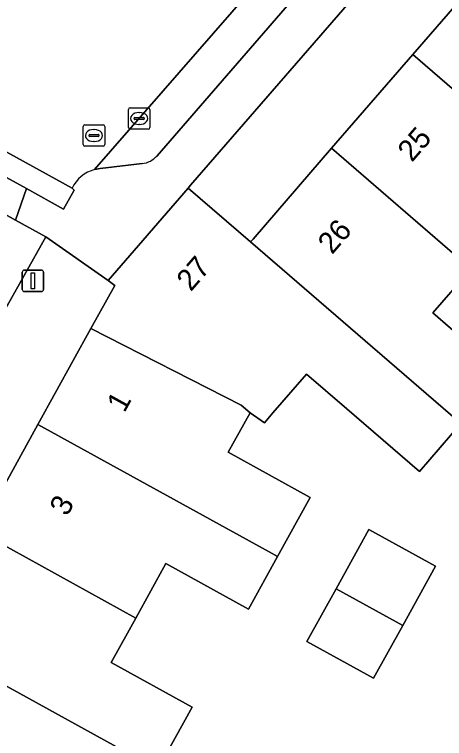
# Model space of a CAD drawing. Extents: x 158352 to 159489, y 383828 to 384603.
# Drawn here: x 159019.67 to 159039.72, y 384034.35 to 384068.15 of the extents above; entities that cross this region are included whole.
import ezdxf

# ---------------------------------------------------------------- set-up
doc = ezdxf.new("R2010")
doc.units = 0
for name, color, linetype in [('IMGEO_Erf', 7, 'Continuous'), ('IMGEO_Kolk', 7, 'Continuous'), ('IMGEO_Lichtmast', 7, 'Continuous'), ('IMGEO_Pand', 7, 'Continuous'), ('IMGEO_Pand_nummerreeks', 7, 'Continuous'), ('IMGEO_Parkeervlak_open', 7, 'Continuous'), ('IMGEO_Rijbaan_lokaal_open', 7, 'Continuous'), ('IMGEO_Rioolput', 7, 'Continuous'), ('IMGEO_Voetpad_open', 7, 'Continuous')]:
    doc.layers.add(name, color=color, linetype=linetype)

msp = doc.modelspace()

# ---------------------------------------------------------------- linework, layer by layer
at = {"layer": 'IMGEO_Erf'}
for points in [[(159041.89, 384076.342), (159027.879, 384060.178), (159027.766, 384060.047), (159030.68, 384057.529), (159030.793, 384057.66), (159031.374, 384058.333), (159034.46, 384061.903), (159038.241, 384066.277), (159041.85, 384070.452)], [(159040.963, 384056.281), (159039.179, 384054.216), (159042.479, 384051.364)], [(159040.485, 384049.056), (159038.553, 384046.821), (159035.173, 384049.742), (159033.295, 384051.365), (159031.725, 384049.55), (159031.326, 384049.089), (159030.658, 384049.549), (159029.632, 384047.722), (159033.466, 384045.607), (159031.942, 384042.844), (159030.586, 384040.386), (159026.727, 384042.515), (159025.325, 384039.974), (159024.179, 384037.896), (159027.956, 384035.813), (159026.346, 384032.895)]]:
    msp.add_lwpolyline(points, dxfattribs=at)
msp.add_lwpolyline([(159039.298, 384042.39), (159037.775, 384039.628), (159036.418, 384037.168), (159033.31, 384038.883), (159034.666, 384041.341), (159036.19, 384044.104)], close=True, dxfattribs=at)
at = {"layer": 'IMGEO_Kolk'}
for p, q in [((159024.983, 384062.867), (159024.983, 384063.719)), ((159025.058, 384063.793), (159025.91, 384063.793)), ((159025.471, 384063.573), (159025.496, 384063.573)), ((159025.984, 384063.719), (159025.984, 384062.867)), ((159025.242, 384063.287), (159025.242, 384063.299)), ((159025.68, 384063.25), (159025.282, 384063.25)), ((159025.285, 384063.336), (159025.683, 384063.336)), ((159025.726, 384063.299), (159025.726, 384063.287)), ((159025.494, 384063.013), (159025.469, 384063.013)), ((159025.91, 384062.793), (159025.058, 384062.793))]:
    msp.add_line(p, q, dxfattribs=at)
for points in [[(159024.983, 384062.867), (159024.983, 384063.719)], [(159025.058, 384063.793), (159025.91, 384063.793)], [(159025.984, 384063.719), (159025.984, 384062.867)], [(159025.91, 384062.793), (159025.058, 384062.793)]]:
    msp.add_lwpolyline(points, dxfattribs=at)
for centre, radius, start, end in [((159025.06, 384063.717), 0.0765, 91.552, 178.448), ((159025.06, 384063.717), 0.0765, 91.552, 178.448), ((159025.908, 384063.717), 0.0765, 1.552, 88.448), ((159025.908, 384063.717), 0.0765, 1.552, 88.448), ((159025.282, 384063.296), 0.0403, 85.8775, 175.7526), ((159025.279, 384063.286), 0.0366, 178.938, 274.7102), ((159025.683, 384063.293), 0.043, 264.8664, 352.4533), ((159025.687, 384063.298), 0.0386, 1.7309, 96.639), ((159025.06, 384062.869), 0.0765, 181.552, 268.448), ((159025.06, 384062.869), 0.0765, 181.552, 268.448), ((159025.908, 384062.869), 0.0765, 271.552, 358.448), ((159025.908, 384062.869), 0.0765, 271.552, 358.448)]:
    msp.add_arc(centre, radius, start, end, dxfattribs=at)
for centre, major_axis, ratio, start_param, end_param in [((159025.47, 384063.293), (-0.387, 0.002), 0.722429, 4.712389, 7.853982), ((159025.495, 384063.293), (-0.39, 0.002), 0.717154, 1.570796, 4.712389)]:
    msp.add_ellipse(centre, major_axis=major_axis, ratio=ratio, start_param=start_param, end_param=end_param, dxfattribs=at)
at = {"layer": 'IMGEO_Lichtmast'}
for p, q in [((159020.034, 384055.316), (159020.034, 384056.116)), ((159020.034, 384056.116), (159020.034, 384055.316)), ((159020.134, 384056.216), (159020.924, 384056.216)), ((159020.924, 384056.216), (159020.134, 384056.216)), ((159021.024, 384056.116), (159021.024, 384055.316)), ((159021.024, 384055.316), (159021.024, 384056.116)), ((159020.924, 384055.216), (159020.134, 384055.216)), ((159020.134, 384055.216), (159020.924, 384055.216))]:
    msp.add_line(p, q, dxfattribs=at)
msp.add_lwpolyline([(159020.454, 384056.091), (159020.604, 384056.091), (159020.604, 384055.341), (159020.454, 384055.341), (159020.454, 384056.091)], dxfattribs=at)
for centre, start, end in [((159020.134, 384056.116), 90, 180), ((159020.134, 384056.116), 90, 180), ((159020.924, 384056.116), 0, 90), ((159020.924, 384056.116), 360, 90), ((159020.134, 384055.316), 180, 270), ((159020.134, 384055.316), 180, 270), ((159020.924, 384055.316), 270, 0), ((159020.924, 384055.316), 270, 0)]:
    msp.add_arc(centre, 0.1, start, end, dxfattribs=at)
at = {"layer": 'IMGEO_Pand'}
for points in [[(159038.241, 384066.277), (159047.865, 384057.96), (159049.501, 384059.852), (159046.171, 384062.728), (159048.145, 384065.012), (159041.85, 384070.452)], [(159038.241, 384066.277), (159034.46, 384061.903), (159040.788, 384056.433), (159040.963, 384056.281), (159042.686, 384058.275), (159045.807, 384055.578), (159046.232, 384056.07), (159047.865, 384057.96)], [(159034.46, 384061.903), (159031.374, 384058.333), (159030.793, 384057.66), (159030.68, 384057.529), (159040.339, 384049.182), (159040.485, 384049.056), (159042.479, 384051.364), (159039.179, 384054.216), (159040.963, 384056.281), (159040.788, 384056.433)], [(159040.485, 384049.056), (159040.339, 384049.182), (159030.68, 384057.529), (159027.766, 384060.047), (159024.03, 384055.725), (159024.342, 384055.494), (159023.235, 384053.487), (159030.247, 384049.904), (159030.658, 384049.549), (159031.326, 384049.089), (159031.725, 384049.55), (159033.295, 384051.365), (159035.173, 384049.742), (159038.553, 384046.821)], [(159023.235, 384053.487), (159020.763, 384049.007), (159031.542, 384043.064), (159031.942, 384042.844), (159033.466, 384045.607), (159029.632, 384047.722), (159030.658, 384049.549), (159030.247, 384049.904)], [(159020.763, 384049.007), (159018.007, 384044.011), (159025.325, 384039.974), (159026.727, 384042.515), (159030.586, 384040.386), (159031.942, 384042.844), (159031.542, 384043.064)], [(159015.25, 384039.013), (159026.232, 384032.958), (159026.346, 384032.895), (159027.956, 384035.813), (159024.179, 384037.896), (159025.325, 384039.974), (159018.007, 384044.011)], [(159034.666, 384041.341), (159037.775, 384039.628), (159039.298, 384042.39), (159036.19, 384044.104)], [(159034.666, 384041.341), (159033.31, 384038.883), (159036.418, 384037.168), (159037.775, 384039.628)], [(159015.25, 384039.013), (159012.555, 384034.128), (159016.933, 384031.713), (159019.895, 384030.075), (159021.271, 384032.569), (159025.024, 384030.499), (159026.346, 384032.895), (159026.232, 384032.958)]]:
    msp.add_lwpolyline(points, close=True, dxfattribs=at)
at = {"layer": 'IMGEO_Parkeervlak_open'}
for points in [[(159036.953, 384076.471), (159023.408, 384060.911), (159023.661, 384060.967), (159025.623, 384061.189)], [(159026.321, 384061.557), (159033.505, 384069.856), (159036.789, 384073.617)]]:
    msp.add_lwpolyline(points, dxfattribs=at)
msp.add_arc((159025.494, 384062.279), 1.098, 276.7339, 318.8644, dxfattribs=at)
at = {"layer": 'IMGEO_Rijbaan_lokaal_open'}
for points in [[(158989.31, 384082.781), (158988.719, 384083.109), (158986.803, 384079.633), (159000, 384072.359), (159018.997, 384061.889), (159022.354, 384060.039)], [(159023.408, 384060.911), (159036.953, 384076.471)]]:
    msp.add_lwpolyline(points, dxfattribs=at)
msp.add_lwpolyline([(159018.293, 384059.339), (159016.281, 384055.659), (159005.915, 384036.849), (159005.778, 384036.614), (159008.593, 384035.059), (159008.758, 384035.357), (159019.109, 384054.161), (159021.125, 384057.772), (159019.709, 384058.556)], close=True, dxfattribs=at)
msp.add_arc((159023.799, 384059.365), 1.594, 104.199, 155.0046, dxfattribs=at)
at = {"layer": 'IMGEO_Rioolput'}
for p, q in [((159022.875, 384062.074), (159022.875, 384062.926)), ((159022.95, 384063), (159023.802, 384063)), ((159023.876, 384062.926), (159023.876, 384062.074)), ((159023.134, 384062.494), (159023.134, 384062.506)), ((159023.177, 384062.543), (159023.575, 384062.543)), ((159023.363, 384062.78), (159023.388, 384062.78)), ((159023.618, 384062.506), (159023.618, 384062.494)), ((159023.572, 384062.457), (159023.174, 384062.457)), ((159023.386, 384062.22), (159023.361, 384062.22)), ((159023.802, 384062), (159022.95, 384062))]:
    msp.add_line(p, q, dxfattribs=at)
for points in [[(159022.875, 384062.074), (159022.875, 384062.926)], [(159022.95, 384063), (159023.802, 384063)], [(159023.876, 384062.926), (159023.876, 384062.074)], [(159023.802, 384062), (159022.95, 384062)]]:
    msp.add_lwpolyline(points, dxfattribs=at)
for centre, radius, start, end in [((159022.952, 384062.924), 0.0765, 91.552, 178.448), ((159022.952, 384062.924), 0.0765, 91.552, 178.448), ((159023.8, 384062.924), 0.0765, 1.552, 88.448), ((159023.8, 384062.924), 0.0765, 1.552, 88.448), ((159023.174, 384062.503), 0.0403, 85.8775, 175.7526), ((159023.171, 384062.493), 0.0366, 178.938, 274.7102), ((159023.575, 384062.5), 0.043, 264.8664, 352.4533), ((159023.579, 384062.505), 0.0386, 1.7309, 96.639), ((159022.952, 384062.076), 0.0765, 181.552, 268.448), ((159022.952, 384062.076), 0.0765, 181.552, 268.448), ((159023.8, 384062.076), 0.0765, 271.552, 358.448), ((159023.8, 384062.076), 0.0765, 271.552, 358.448)]:
    msp.add_arc(centre, radius, start, end, dxfattribs=at)
for centre, major_axis, ratio, start_param, end_param in [((159023.362, 384062.5), (-0.387, 0.002), 0.722429, 4.712389, 7.853982), ((159023.387, 384062.5), (-0.39, 0.002), 0.717154, 1.570796, 4.712389)]:
    msp.add_ellipse(centre, major_axis=major_axis, ratio=ratio, start_param=start_param, end_param=end_param, dxfattribs=at)
at = {"layer": 'IMGEO_Voetpad_open'}
for points in [[(158986.501, 384076.982), (158991.322, 384074.324), (158996.143, 384071.666), (159000, 384069.539), (159000.965, 384069.007), (159004.923, 384066.824), (159005.073, 384067.095), (159005.936, 384066.619), (159009.978, 384064.391), (159009.547, 384063.609), (159010.327, 384063.179), (159015.254, 384060.464), (159018.293, 384059.339), (159019.709, 384058.556), (159020.226, 384060.024), (159018.49, 384060.981), (159018.997, 384061.889), (159000, 384072.359), (158986.803, 384079.633)], [(159027.766, 384060.047), (159027.879, 384060.178), (159041.89, 384076.342), (159041.502, 384078.446)], [(159036.789, 384073.617), (159033.505, 384069.856), (159026.321, 384061.557)], [(159025.623, 384061.189), (159023.661, 384060.967), (159023.408, 384060.911)], [(159022.354, 384060.039), (159022.458, 384059.953), (159021.962, 384059.067), (159020.226, 384060.024), (159019.709, 384058.556), (159021.125, 384057.772), (159024.03, 384055.725), (159027.766, 384060.047)], [(159001.277, 384013.524), (159005.267, 384020.804), (159010.364, 384030.042), (159011.84, 384032.726), (159012.555, 384034.128), (159015.25, 384039.013), (159018.007, 384044.011), (159020.763, 384049.007), (159023.235, 384053.487), (159024.342, 384055.494), (159024.03, 384055.725), (159021.125, 384057.772), (159019.109, 384054.161)]]:
    msp.add_lwpolyline(points, dxfattribs=at)
msp.add_lwpolyline([(159022.458, 384059.953), (159022.354, 384060.039), (159018.997, 384061.889), (159018.49, 384060.981), (159020.226, 384060.024), (159021.962, 384059.067)], close=True, dxfattribs=at)
for centre, radius, start, end in [((159025.494, 384062.279), 1.098, 276.7339, 318.8644), ((159023.799, 384059.365), 1.594, 104.199, 155.0046)]:
    msp.add_arc(centre, radius, start, end, dxfattribs=at)

# ---------------------------------------------------------------- texts
at = {"layer": 'IMGEO_Pand_nummerreeks'}
for s, rotation, p in [('25', 49.1609, (159038.206, 384061.22)), ('26', 49.1598, (159034.482, 384056.912)), ('27', 49.1598, (159027.895, 384055.181)), ('1', 61.1158, (159024.793, 384049.521)), ('3', 61.1158, (159022.124, 384044.683))]:
    msp.add_text(s, height=1, rotation=rotation, dxfattribs=at).set_placement(p)

doc.saveas('drawing.dxf')
